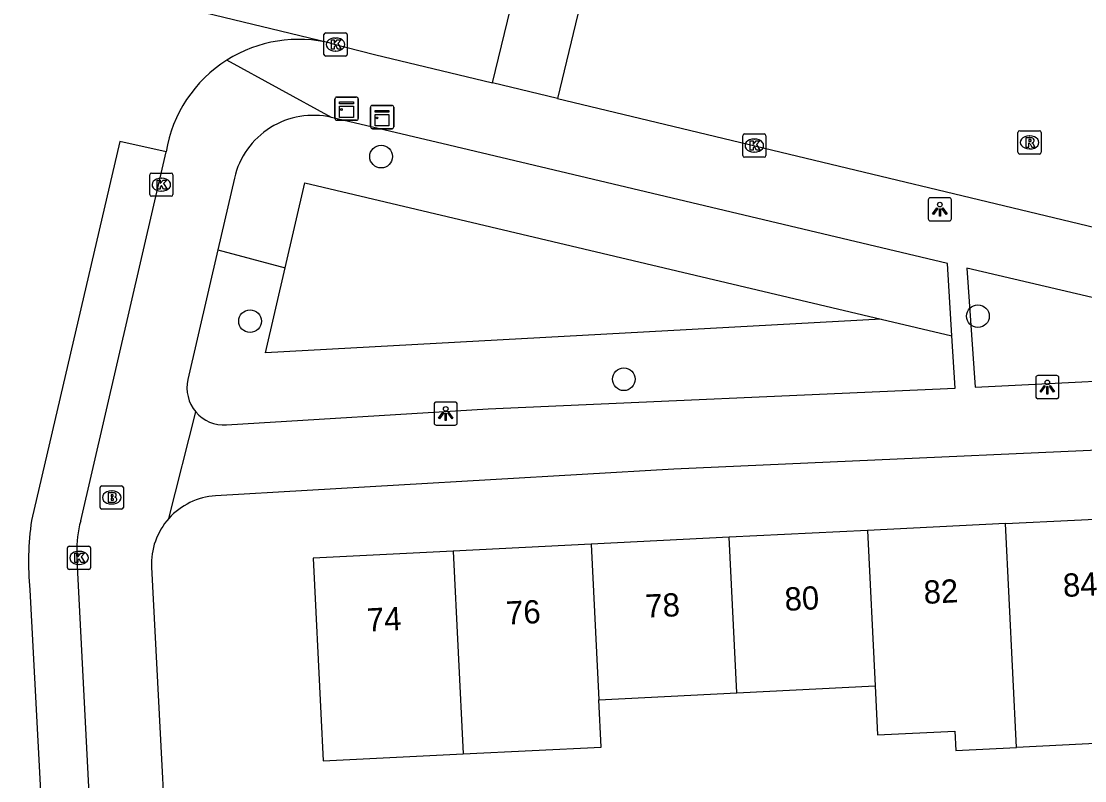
# Model space of a CAD drawing. Extents: x 161084 to 161928, y 385355 to 386522.
# Drawn here: x 161285.66 to 161331.43, y 385835.58 to 385868.26 of the extents above; entities that cross this region are included whole.
import ezdxf

# ---------------------------------------------------------------- set-up
doc = ezdxf.new("R2010")
doc.units = 0
for name, color, linetype in [('IMGEO_Boom', 7, 'Continuous'), ('IMGEO_Brandkraan', 7, 'Continuous'), ('IMGEO_Groenvoorziening', 7, 'Continuous'), ('IMGEO_Kast', 7, 'Continuous'), ('IMGEO_Kolk', 7, 'Continuous'), ('IMGEO_Lichtpunt', 7, 'Continuous'), ('IMGEO_Pand', 7, 'Continuous'), ('IMGEO_Pand_nummerreeks', 7, 'Continuous'), ('IMGEO_Rijbaan_lokaal_open', 7, 'Continuous'), ('IMGEO_Rioolput', 7, 'Continuous'), ('IMGEO_Voetpad_open', 7, 'Continuous')]:
    doc.layers.add(name, color=color, linetype=linetype)

msp = doc.modelspace()

# ---------------------------------------------------------------- linework, layer by layer
at = {"layer": 'IMGEO_Boom'}
for centre in [(161301.149, 385862.441), (161326.838, 385855.573), (161295.507, 385855.359), (161311.597, 385852.86)]:
    msp.add_circle(centre, 0.489, dxfattribs=at)
at = {"layer": 'IMGEO_Brandkraan'}
for p, q in [((161289.053, 385847.345), (161289.053, 385848.197)), ((161289.128, 385848.271), (161289.98, 385848.271)), ((161290.054, 385848.197), (161290.054, 385847.345)), ((161289.541, 385848.051), (161289.566, 385848.051)), ((161289.564, 385847.491), (161289.539, 385847.491)), ((161289.98, 385847.271), (161289.128, 385847.271))]:
    msp.add_line(p, q, dxfattribs=at)
for points in [[(161289.053, 385847.345), (161289.053, 385848.197)], [(161289.128, 385848.271), (161289.98, 385848.271)], [(161290.054, 385848.197), (161290.054, 385847.345)], [(161289.401, 385847.971), (161289.401, 385847.571), (161289.614, 385847.571)], [(161289.632, 385847.971), (161289.401, 385847.971)], [(161289.58, 385847.89), (161289.526, 385847.89), (161289.526, 385847.814)], [(161289.526, 385847.814), (161289.579, 385847.814)], [(161289.588, 385847.738), (161289.526, 385847.738), (161289.526, 385847.657)], [(161289.526, 385847.657), (161289.588, 385847.657)], [(161289.98, 385847.271), (161289.128, 385847.271)]]:
    msp.add_lwpolyline(points, dxfattribs=at)
for centre, radius, start, end in [((161289.13, 385848.195), 0.0765, 91.552, 178.448), ((161289.13, 385848.195), 0.0765, 91.552, 178.448), ((161289.978, 385848.195), 0.0765, 1.552, 88.448), ((161289.978, 385848.195), 0.0765, 1.552, 88.448), ((161289.581, 385847.852), 0.0379, 267.8285, 90.9355), ((161289.589, 385847.697), 0.0404, 269.8759, 90.5077), ((161289.636, 385847.826), 0.145, 59.4692, 91.5367), ((161289.661, 385847.873), 0.0922, 285.5137, 58.1501), ((161289.666, 385847.681), 0.105, 301.3115, 78.989), ((161289.13, 385847.347), 0.0765, 181.552, 268.448), ((161289.13, 385847.347), 0.0765, 181.552, 268.448), ((161289.62, 385847.822), 0.251, 268.6676, 293.5347), ((161289.978, 385847.347), 0.0765, 271.552, 358.448), ((161289.978, 385847.347), 0.0765, 271.552, 358.448)]:
    msp.add_arc(centre, radius, start, end, dxfattribs=at)
for centre, major_axis, ratio, start_param, end_param in [((161289.54, 385847.771), (-0.387, 0.002), 0.722429, 4.712389, 7.853982), ((161289.565, 385847.771), (-0.39, 0.002), 0.717154, 1.570796, 4.712389)]:
    msp.add_ellipse(centre, major_axis=major_axis, ratio=ratio, start_param=start_param, end_param=end_param, dxfattribs=at)
at = {"layer": 'IMGEO_Groenvoorziening'}
for points in [[(161297.022, 385857.658), (161297.866, 385861.314), (161322.67, 385855.44)], [(161294.121, 385858.431), (161297.022, 385857.658)], [(161322.67, 385855.44), (161296.178, 385854.003), (161297.022, 385857.658)], [(161322.67, 385855.44), (161325.718, 385854.733)]]:
    msp.add_lwpolyline(points, dxfattribs=at)
at = {"layer": 'IMGEO_Kast'}
for p, q in [((161299.162, 385864.077), (161299.162, 385864.918)), ((161299.162, 385864.918), (161299.162, 385864.077)), ((161299.237, 385865.002), (161300.078, 385865.002)), ((161300.078, 385865.002), (161299.237, 385865.002)), ((161300.162, 385864.927), (161300.162, 385864.086)), ((161300.162, 385864.086), (161300.162, 385864.927)), ((161300.693, 385863.716), (161300.693, 385864.557)), ((161300.693, 385864.557), (161300.693, 385863.716)), ((161300.768, 385864.641), (161301.609, 385864.641)), ((161301.609, 385864.641), (161300.768, 385864.641)), ((161301.693, 385864.566), (161301.693, 385863.725)), ((161301.693, 385863.725), (161301.693, 385864.566)), ((161300.087, 385864.002), (161299.246, 385864.002)), ((161299.246, 385864.002), (161300.087, 385864.002)), ((161301.618, 385863.641), (161300.777, 385863.641)), ((161300.777, 385863.641), (161301.618, 385863.641))]:
    msp.add_line(p, q, dxfattribs=at)
for points in [[(161299.357, 385864.792), (161299.957, 385864.792), (161299.957, 385864.707), (161299.357, 385864.707), (161299.357, 385864.792)], [(161299.357, 385864.617), (161299.957, 385864.617), (161299.957, 385864.128), (161299.357, 385864.128), (161299.357, 385864.617)], [(161300.888, 385864.431), (161301.488, 385864.431), (161301.488, 385864.346), (161300.888, 385864.346), (161300.888, 385864.431)], [(161300.888, 385864.256), (161301.488, 385864.256), (161301.488, 385863.767), (161300.888, 385863.767), (161300.888, 385864.256)]]:
    msp.add_lwpolyline(points, dxfattribs=at)
for centre in [(161299.441, 385864.466), (161300.972, 385864.105)]:
    msp.add_circle(centre, 0.0377, dxfattribs=at)
for centre, start, end in [((161299.24, 385864.924), 92.4484, 184.2845), ((161299.24, 385864.924), 92.4484, 184.2845), ((161300.084, 385864.924), 2.4484, 94.2845), ((161300.084, 385864.924), 2.4484, 94.2845), ((161300.771, 385864.563), 92.4484, 184.2845), ((161300.771, 385864.563), 92.4484, 184.2845), ((161301.615, 385864.563), 2.4484, 94.2845), ((161301.615, 385864.563), 2.4484, 94.2845), ((161299.24, 385864.08), 182.4484, 274.2845), ((161299.24, 385864.08), 182.4484, 274.2845), ((161300.084, 385864.08), 272.4484, 4.2845), ((161300.084, 385864.08), 272.4484, 4.2845), ((161300.771, 385863.719), 182.4484, 274.2845), ((161300.771, 385863.719), 182.4484, 274.2845), ((161301.615, 385863.719), 272.4484, 4.2845), ((161301.615, 385863.719), 272.4484, 4.2845)]:
    msp.add_arc(centre, 0.0779, start, end, dxfattribs=at)
at = {"layer": 'IMGEO_Kolk'}
for p, q in [((161298.688, 385866.836), (161298.688, 385867.688)), ((161298.763, 385867.762), (161299.615, 385867.762)), ((161299.176, 385867.542), (161299.201, 385867.542)), ((161299.689, 385867.688), (161299.689, 385866.836)), ((161299.199, 385866.982), (161299.174, 385866.982)), ((161299.615, 385866.762), (161298.763, 385866.762)), ((161316.712, 385862.489), (161316.712, 385863.341)), ((161316.787, 385863.415), (161317.639, 385863.415)), ((161317.713, 385863.341), (161317.713, 385862.489)), ((161317.2, 385863.195), (161317.225, 385863.195)), ((161317.639, 385862.415), (161316.787, 385862.415)), ((161317.223, 385862.635), (161317.198, 385862.635)), ((161291.189, 385860.807), (161291.189, 385861.659)), ((161291.264, 385861.733), (161292.116, 385861.733)), ((161291.677, 385861.513), (161291.702, 385861.513)), ((161292.19, 385861.659), (161292.19, 385860.807)), ((161292.116, 385860.733), (161291.264, 385860.733)), ((161291.7, 385860.953), (161291.675, 385860.953)), ((161287.646, 385844.747), (161287.646, 385845.599)), ((161287.721, 385845.673), (161288.573, 385845.673)), ((161288.134, 385845.453), (161288.159, 385845.453)), ((161288.647, 385845.599), (161288.647, 385844.747)), ((161288.573, 385844.673), (161287.721, 385844.673)), ((161288.157, 385844.893), (161288.132, 385844.893))]:
    msp.add_line(p, q, dxfattribs=at)
for points in [[(161298.688, 385866.836), (161298.688, 385867.688)], [(161298.763, 385867.762), (161299.615, 385867.762)], [(161299.009, 385867.462), (161299.132, 385867.462), (161299.132, 385867.311), (161299.262, 385867.462), (161299.426, 385867.462), (161299.28, 385867.311), (161299.433, 385867.062), (161299.281, 385867.062), (161299.196, 385867.226), (161299.132, 385867.159), (161299.132, 385867.062), (161299.009, 385867.062), (161299.009, 385867.462)], [(161299.689, 385867.688), (161299.689, 385866.836)], [(161299.615, 385866.762), (161298.763, 385866.762)], [(161316.712, 385862.489), (161316.712, 385863.341)], [(161316.787, 385863.415), (161317.639, 385863.415)], [(161317.713, 385863.341), (161317.713, 385862.489)], [(161317.033, 385863.115), (161317.156, 385863.115), (161317.156, 385862.964), (161317.286, 385863.115), (161317.45, 385863.115), (161317.304, 385862.964), (161317.457, 385862.715), (161317.305, 385862.715), (161317.22, 385862.879), (161317.156, 385862.812), (161317.156, 385862.715), (161317.033, 385862.715), (161317.033, 385863.115)], [(161317.639, 385862.415), (161316.787, 385862.415)], [(161291.189, 385860.807), (161291.189, 385861.659)], [(161291.264, 385861.733), (161292.116, 385861.733)], [(161292.19, 385861.659), (161292.19, 385860.807)], [(161291.51, 385861.433), (161291.633, 385861.433), (161291.633, 385861.282), (161291.763, 385861.433), (161291.927, 385861.433), (161291.781, 385861.282), (161291.934, 385861.033), (161291.782, 385861.033), (161291.697, 385861.197), (161291.633, 385861.13), (161291.633, 385861.033), (161291.51, 385861.033), (161291.51, 385861.433)], [(161292.116, 385860.733), (161291.264, 385860.733)], [(161287.646, 385844.747), (161287.646, 385845.599)], [(161287.721, 385845.673), (161288.573, 385845.673)], [(161288.647, 385845.599), (161288.647, 385844.747)], [(161287.967, 385845.373), (161288.09, 385845.373), (161288.09, 385845.222), (161288.22, 385845.373), (161288.384, 385845.373), (161288.238, 385845.222), (161288.391, 385844.973), (161288.239, 385844.973), (161288.154, 385845.137), (161288.09, 385845.07), (161288.09, 385844.973), (161287.967, 385844.973), (161287.967, 385845.373)], [(161288.573, 385844.673), (161287.721, 385844.673)]]:
    msp.add_lwpolyline(points, dxfattribs=at)
for centre, start, end in [((161298.765, 385867.686), 91.552, 178.448), ((161298.765, 385867.686), 91.552, 178.448), ((161299.613, 385867.686), 1.552, 88.448), ((161299.613, 385867.686), 1.552, 88.448), ((161298.765, 385866.838), 181.552, 268.448), ((161298.765, 385866.838), 181.552, 268.448), ((161299.613, 385866.838), 271.552, 358.448), ((161299.613, 385866.838), 271.552, 358.448), ((161316.789, 385863.339), 91.552, 178.448), ((161316.789, 385863.339), 91.552, 178.448), ((161317.637, 385863.339), 1.552, 88.448), ((161317.637, 385863.339), 1.552, 88.448), ((161316.789, 385862.491), 181.552, 268.448), ((161316.789, 385862.491), 181.552, 268.448), ((161317.637, 385862.491), 271.552, 358.448), ((161317.637, 385862.491), 271.552, 358.448), ((161291.266, 385861.657), 91.552, 178.448), ((161291.266, 385861.657), 91.552, 178.448), ((161292.114, 385861.657), 1.552, 88.448), ((161292.114, 385861.657), 1.552, 88.448), ((161291.266, 385860.809), 181.552, 268.448), ((161291.266, 385860.809), 181.552, 268.448), ((161292.114, 385860.809), 271.552, 358.448), ((161292.114, 385860.809), 271.552, 358.448), ((161287.723, 385845.597), 91.552, 178.448), ((161287.723, 385845.597), 91.552, 178.448), ((161288.571, 385845.597), 1.552, 88.448), ((161288.571, 385845.597), 1.552, 88.448), ((161287.723, 385844.749), 181.552, 268.448), ((161287.723, 385844.749), 181.552, 268.448), ((161288.571, 385844.749), 271.552, 358.448), ((161288.571, 385844.749), 271.552, 358.448)]:
    msp.add_arc(centre, 0.0765, start, end, dxfattribs=at)
for centre, major_axis, ratio, start_param, end_param in [((161299.175, 385867.262), (-0.387, 0.002), 0.722429, 4.712389, 7.853982), ((161299.2, 385867.262), (-0.39, 0.002), 0.717154, 1.570796, 4.712389), ((161317.199, 385862.915), (-0.387, 0.002), 0.722429, 4.712389, 7.853982), ((161317.224, 385862.915), (-0.39, 0.002), 0.717154, 1.570796, 4.712389), ((161291.676, 385861.233), (-0.387, 0.002), 0.722429, 4.712389, 7.853982), ((161291.701, 385861.233), (-0.39, 0.002), 0.717154, 1.570796, 4.712389), ((161288.133, 385845.173), (-0.387, 0.002), 0.722429, 4.712389, 7.853982), ((161288.158, 385845.173), (-0.39, 0.002), 0.717154, 1.570796, 4.712389)]:
    msp.add_ellipse(centre, major_axis=major_axis, ratio=ratio, start_param=start_param, end_param=end_param, dxfattribs=at)
at = {"layer": 'IMGEO_Lichtpunt'}
for p, q in [((161324.7, 385860.576), (161324.7, 385859.769)), ((161324.7, 385860.576), (161324.7, 385859.769)), ((161325.602, 385860.671), (161324.794, 385860.671)), ((161325.602, 385860.671), (161324.794, 385860.671)), ((161325.696, 385859.769), (161325.696, 385860.576)), ((161325.696, 385859.769), (161325.696, 385860.576)), ((161324.794, 385859.675), (161325.602, 385859.675)), ((161324.794, 385859.675), (161325.602, 385859.675)), ((161329.325, 385852.925), (161329.325, 385852.118)), ((161329.325, 385852.925), (161329.325, 385852.118)), ((161330.227, 385853.02), (161329.419, 385853.02)), ((161330.227, 385853.02), (161329.419, 385853.02)), ((161330.321, 385852.118), (161330.321, 385852.925)), ((161330.321, 385852.118), (161330.321, 385852.925)), ((161304.333, 385851.88), (161303.525, 385851.88)), ((161304.333, 385851.88), (161303.525, 385851.88)), ((161329.419, 385852.024), (161330.227, 385852.024)), ((161329.419, 385852.024), (161330.227, 385852.024)), ((161303.431, 385851.785), (161303.431, 385850.978)), ((161303.431, 385851.785), (161303.431, 385850.978)), ((161304.427, 385850.978), (161304.427, 385851.785)), ((161304.427, 385850.978), (161304.427, 385851.785)), ((161303.525, 385850.884), (161304.333, 385850.884)), ((161303.525, 385850.884), (161304.333, 385850.884))]:
    msp.add_line(p, q, dxfattribs=at)
for points in [[(161325.074, 385860.24), (161325.113, 385860.212), (161324.925, 385859.95), (161324.887, 385859.977), (161325.074, 385860.24)], [(161325.176, 385860.192), (161325.223, 385860.192), (161325.223, 385859.87), (161325.176, 385859.87), (161325.176, 385860.192)], [(161325.286, 385860.212), (161325.324, 385860.239), (161325.511, 385859.977), (161325.472, 385859.949), (161325.286, 385860.212)], [(161329.699, 385852.589), (161329.738, 385852.561), (161329.55, 385852.299), (161329.512, 385852.326), (161329.699, 385852.589)], [(161329.801, 385852.541), (161329.848, 385852.541), (161329.848, 385852.219), (161329.801, 385852.219), (161329.801, 385852.541)], [(161329.911, 385852.561), (161329.949, 385852.588), (161330.136, 385852.326), (161330.097, 385852.298), (161329.911, 385852.561)], [(161303.805, 385851.449), (161303.844, 385851.421), (161303.656, 385851.159), (161303.618, 385851.186), (161303.805, 385851.449)], [(161303.907, 385851.401), (161303.954, 385851.401), (161303.954, 385851.079), (161303.907, 385851.079), (161303.907, 385851.401)], [(161304.017, 385851.421), (161304.055, 385851.448), (161304.242, 385851.186), (161304.203, 385851.158), (161304.017, 385851.421)]]:
    msp.add_lwpolyline(points, dxfattribs=at)
for centre in [(161325.199, 385860.374), (161329.824, 385852.723), (161303.93, 385851.583)]:
    msp.add_circle(centre, 0.0994, dxfattribs=at)
for centre, start, end in [((161324.794, 385860.576), 90, 180), ((161324.794, 385860.576), 90, 180), ((161325.602, 385860.576), 0, 90), ((161325.602, 385860.576), 0, 90), ((161324.794, 385859.769), 180, 270), ((161324.794, 385859.769), 180, 270), ((161325.602, 385859.769), 270, 0), ((161325.602, 385859.769), 270, 360), ((161329.419, 385852.925), 90, 180), ((161329.419, 385852.925), 90, 180), ((161330.227, 385852.925), 0, 90), ((161330.227, 385852.925), 0, 90), ((161303.525, 385851.785), 90, 180), ((161303.525, 385851.785), 90, 180), ((161304.333, 385851.785), 0, 90), ((161304.333, 385851.785), 0, 90), ((161329.419, 385852.118), 180, 270), ((161329.419, 385852.118), 180, 270), ((161330.227, 385852.118), 270, 0), ((161330.227, 385852.118), 270, 360), ((161303.525, 385850.978), 180, 270), ((161303.525, 385850.978), 180, 270), ((161304.333, 385850.978), 270, 0), ((161304.333, 385850.978), 270, 360)]:
    msp.add_arc(centre, 0.0946, start, end, dxfattribs=at)
at = {"layer": 'IMGEO_Pand'}
for points in [[(161328.019, 385846.648), (161333.962, 385846.944)], [(161328.019, 385846.648), (161322.077, 385846.353)], [(161328.499, 385837.019), (161328.019, 385846.648)], [(161316.134, 385846.057), (161310.192, 385845.761)], [(161322.077, 385846.353), (161316.134, 385846.057)], [(161316.467, 385839.367), (161316.134, 385846.057)], [(161322.077, 385846.353), (161322.41, 385839.662)], [(161304.249, 385845.466), (161298.225, 385845.166), (161298.558, 385838.476), (161298.66, 385836.437), (161304.684, 385836.737)], [(161310.192, 385845.761), (161304.249, 385845.466)], [(161304.249, 385845.466), (161304.684, 385836.737)], [(161310.192, 385845.761), (161310.525, 385839.071)], [(161334.295, 385840.253), (161334.441, 385837.315), (161328.499, 385837.019)], [(161316.467, 385839.367), (161322.41, 385839.662)], [(161322.41, 385839.662), (161322.515, 385837.552), (161325.847, 385837.718), (161325.888, 385836.889), (161328.499, 385837.019)], [(161304.684, 385836.737), (161310.626, 385837.032), (161310.525, 385839.071)], [(161310.525, 385839.071), (161316.467, 385839.367)]]:
    msp.add_lwpolyline(points, dxfattribs=at)
at = {"layer": 'IMGEO_Rijbaan_lokaal_open'}
for points in [[(161305.945, 385865.616), (161307.604, 385872.468)], [(161281.16, 385871.644), (161298.896, 385867.349), (161299.018, 385867.307)], [(161310.394, 385871.792), (161308.736, 385864.946)], [(161299.018, 385867.307), (161300.869, 385866.835), (161305.945, 385865.616)], [(161308.736, 385864.946), (161305.945, 385865.616)], [(161308.736, 385864.946), (161339.719, 385857.509)], [(161291.891, 385862.644), (161289.905, 385863.089), (161286.097, 385846.784)], [(161286.025, 385843.795), (161286.725, 385830.786), (161288.804, 385830.838)]]:
    msp.add_lwpolyline(points, dxfattribs=at)
for centre, radius, start, end in [((161297.595, 385861.706), 5.779, 75.7441, 122.239), ((161297.595, 385861.704), 5.781, 122.2289, 170.639), ((161299.538, 385844.965), 13.563, 172.2922, 184.948)]:
    msp.add_arc(centre, radius, start, end, dxfattribs=at)
at = {"layer": 'IMGEO_Rioolput'}
for p, q in [((161328.561, 385862.626), (161328.561, 385863.478)), ((161328.636, 385863.552), (161329.488, 385863.552)), ((161329.049, 385863.332), (161329.074, 385863.332)), ((161329.562, 385863.478), (161329.562, 385862.626)), ((161329.488, 385862.552), (161328.636, 385862.552)), ((161329.072, 385862.772), (161329.047, 385862.772))]:
    msp.add_line(p, q, dxfattribs=at)
for points in [[(161328.561, 385862.626), (161328.561, 385863.478)], [(161328.636, 385863.552), (161329.488, 385863.552)], [(161329.562, 385863.478), (161329.562, 385862.626)], [(161329.15, 385863.25), (161328.898, 385863.252), (161328.898, 385862.852)], [(161328.898, 385862.852), (161329.022, 385862.852), (161329.022, 385863.014), (161329.033, 385863.014)], [(161329.076, 385863.171), (161329.022, 385863.171), (161329.022, 385863.09)], [(161329.022, 385863.09), (161329.074, 385863.09)], [(161329.08, 385862.985), (161329.151, 385862.852), (161329.291, 385862.852), (161329.226, 385862.978)], [(161329.488, 385862.552), (161328.636, 385862.552)]]:
    msp.add_lwpolyline(points, dxfattribs=at)
for centre, radius, start, end in [((161328.638, 385863.476), 0.0765, 91.552, 178.448), ((161328.638, 385863.476), 0.0765, 91.552, 178.448), ((161329.486, 385863.476), 0.0765, 1.552, 88.448), ((161329.486, 385863.476), 0.0765, 1.552, 88.448), ((161329.032, 385862.961), 0.0533, 26.0293, 88.6989), ((161329.058, 385863.279), 0.19, 274.7715, 282.9687), ((161329.082, 385863.075), 0.0964, 77.0061, 93.1865), ((161329.096, 385863.132), 0.0378, 276.6634, 79.6772), ((161329.149, 385863.14), 0.109, 350.3612, 89.416), ((161329.147, 385863.14), 0.112, 277.5842, 350.9817), ((161329.131, 385862.925), 0.108, 29.5134, 73.7905), ((161328.638, 385862.628), 0.0765, 181.552, 268.448), ((161328.638, 385862.628), 0.0765, 181.552, 268.448), ((161329.486, 385862.628), 0.0765, 271.552, 358.448), ((161329.486, 385862.628), 0.0765, 271.552, 358.448)]:
    msp.add_arc(centre, radius, start, end, dxfattribs=at)
for centre, major_axis, ratio, start_param, end_param in [((161329.048, 385863.052), (-0.387, 0.002), 0.722429, 4.712389, 7.853982), ((161329.073, 385863.052), (-0.39, 0.002), 0.717154, 1.570796, 4.712389)]:
    msp.add_ellipse(centre, major_axis=major_axis, ratio=ratio, start_param=start_param, end_param=end_param, dxfattribs=at)
at = {"layer": 'IMGEO_Voetpad_open'}
for points in [[(161299.013, 385864.126), (161294.512, 385866.594)], [(161325.718, 385854.733), (161325.53, 385857.845), (161304.06, 385862.934), (161299.013, 385864.126)], [(161288.219, 385846.764), (161291.891, 385862.644)], [(161294.833, 385861.514), (161294.121, 385858.431)], [(161294.121, 385858.431), (161292.832, 385852.847)], [(161336.477, 385855.274), (161326.357, 385857.637), (161326.714, 385852.516), (161336.464, 385853.006)], [(161294.489, 385850.895), (161305.761, 385851.583), (161325.854, 385852.475), (161325.718, 385854.733)], [(161292.014, 385846.871), (161293.171, 385851.455)], [(161340.17, 385847.253), (161340.012, 385850.171), (161313.744, 385848.993), (161294.023, 385847.84)], [(161288.804, 385830.838), (161288.059, 385845.38)], [(161291.267, 385844.769), (161292.223, 385826.327)]]:
    msp.add_lwpolyline(points, dxfattribs=at)
for centre, radius, start, end in [((161298.229, 385860.731), 3.485, 76.9898, 167.0111), ((161294.392, 385852.49), 1.6, 167.0935, 220.2806), ((161294.389, 385852.49), 1.598, 220.3607, 273.5994), ((161294.197, 385844.912), 2.933, 93.4033, 138.0955), ((161294.197, 385844.911), 2.934, 138.0908, 182.7813), ((161292.135, 385845.61), 4.083, 163.5812, 183.2298)]:
    msp.add_arc(centre, radius, start, end, dxfattribs=at)

# ---------------------------------------------------------------- texts
at = {"layer": 'IMGEO_Pand_nummerreeks'}
for s, p in [('84', (161330.52, 385843.488)), ('82', (161324.525, 385843.19)), ('78', (161312.546, 385842.594)), ('80', (161318.539, 385842.892)), ('76', (161306.551, 385842.296)), ('74', (161300.559, 385841.998))]:
    msp.add_text(s, height=1, rotation=2.8484, dxfattribs=at).set_placement(p)

doc.saveas('drawing.dxf')
